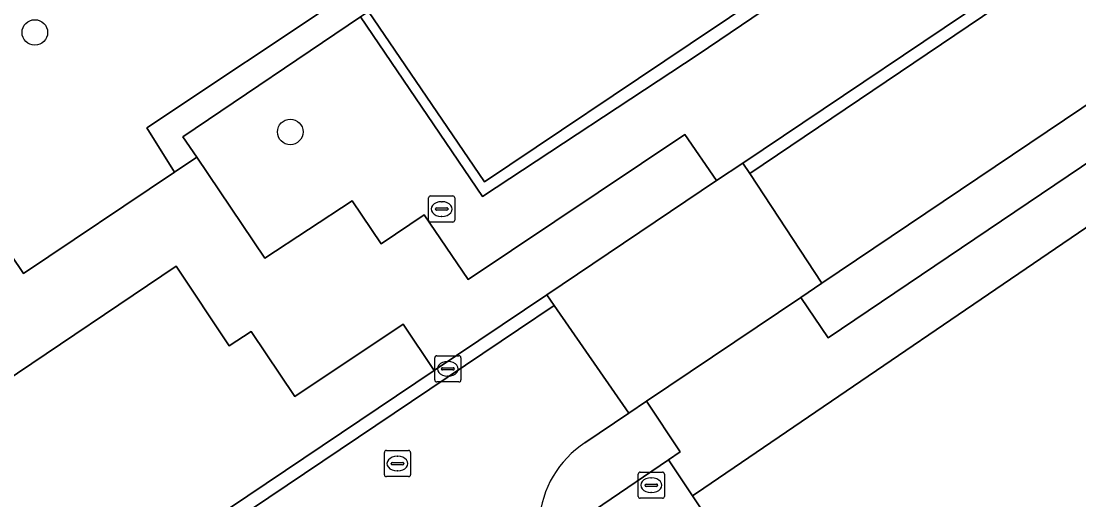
# Model space of a CAD drawing. Extents: x 158793 to 159888, y 384317 to 385256.
# Drawn here: x 159091.69 to 159132.16, y 384564.3 to 384582.61 of the extents above; entities that cross this region are included whole.
import ezdxf

# ---------------------------------------------------------------- set-up
doc = ezdxf.new("R2010")
doc.units = 0
for name, color, linetype in [('IMGEO_Berm_groen', 7, 'Continuous'), ('IMGEO_Boom', 7, 'Continuous'), ('IMGEO_Brandkraan', 7, 'Continuous'), ('IMGEO_Erf', 7, 'Continuous'), ('IMGEO_Groenvoorziening', 7, 'Continuous'), ('IMGEO_Haag', 7, 'Continuous'), ('IMGEO_Kolk', 7, 'Continuous'), ('IMGEO_Rijbaan_lokaal_open', 7, 'Continuous'), ('IMGEO_Rioolput', 7, 'Continuous'), ('IMGEO_Voetpad_gesloten', 7, 'Continuous'), ('IMGEO_Voetpad_open', 7, 'Continuous')]:
    doc.layers.add(name, color=color, linetype=linetype)

msp = doc.modelspace()

# ---------------------------------------------------------------- linework, layer by layer
at = {"layer": 'IMGEO_Berm_groen'}
msp.add_lwpolyline([(159145.803, 384586.282), (159144.836, 384587.745), (159122.32, 384572.583), (159121.518, 384572.043), (159122.57, 384570.491), (159138.377, 384581.17), (159138.32, 384581.256)], close=True, dxfattribs=at)
at = {"layer": 'IMGEO_Boom'}
for centre in [(159092.214, 384582.175), (159101.987, 384578.37)]:
    msp.add_circle(centre, 0.489, dxfattribs=at)
at = {"layer": 'IMGEO_Brandkraan'}
for p, q in [((159115.3, 384564.431), (159115.3, 384565.283)), ((159115.375, 384565.357), (159116.227, 384565.357)), ((159116.301, 384565.283), (159116.301, 384564.431)), ((159115.559, 384564.851), (159115.559, 384564.863)), ((159115.997, 384564.814), (159115.599, 384564.814)), ((159115.602, 384564.9), (159116, 384564.9)), ((159115.788, 384565.137), (159115.813, 384565.137)), ((159116.043, 384564.863), (159116.043, 384564.851)), ((159115.811, 384564.577), (159115.786, 384564.577)), ((159116.227, 384564.357), (159115.375, 384564.357))]:
    msp.add_line(p, q, dxfattribs=at)
for points in [[(159115.3, 384564.431), (159115.3, 384565.283)], [(159115.375, 384565.357), (159116.227, 384565.357)], [(159116.301, 384565.283), (159116.301, 384564.431)], [(159116.227, 384564.357), (159115.375, 384564.357)]]:
    msp.add_lwpolyline(points, dxfattribs=at)
for centre, radius, start, end in [((159115.377, 384565.281), 0.0765, 91.552, 178.448), ((159115.377, 384565.281), 0.0765, 91.552, 178.448), ((159116.225, 384565.281), 0.0765, 1.552, 88.448), ((159116.225, 384565.281), 0.0765, 1.552, 88.448), ((159115.599, 384564.86), 0.0403, 85.8775, 175.7526), ((159115.596, 384564.85), 0.0366, 178.938, 274.7102), ((159116, 384564.857), 0.043, 264.8664, 352.4533), ((159116.004, 384564.862), 0.0386, 1.7309, 96.639), ((159115.377, 384564.433), 0.0765, 181.552, 268.448), ((159115.377, 384564.433), 0.0765, 181.552, 268.448), ((159116.225, 384564.433), 0.0765, 271.552, 358.448), ((159116.225, 384564.433), 0.0765, 271.552, 358.448)]:
    msp.add_arc(centre, radius, start, end, dxfattribs=at)
for centre, major_axis, ratio, start_param, end_param in [((159115.787, 384564.857), (-0.387, 0.002), 0.722429, 4.712389, 7.853982), ((159115.812, 384564.857), (-0.39, 0.002), 0.717154, 1.570796, 4.712389)]:
    msp.add_ellipse(centre, major_axis=major_axis, ratio=ratio, start_param=start_param, end_param=end_param, dxfattribs=at)
at = {"layer": 'IMGEO_Erf'}
msp.add_lwpolyline([(159108.102, 384588.215), (159105.589, 384586.529), (159106.053, 384585.841), (159103.984, 384584.454), (159104.415, 384583.819), (159104.986, 384582.978), (159109.414, 384576.459), (159117.29, 384581.739), (159124.739, 384586.733), (159122.149, 384590.615), (159120.617, 384589.566), (159122.551, 384586.67), (159117, 384582.933), (159114.365, 384586.839), (159111, 384584.585), (159111.085, 384584.459), (159110.739, 384584.237)], close=True, dxfattribs=at)
at = {"layer": 'IMGEO_Groenvoorziening'}
for points in [[(159104.09, 384583.585), (159098.192, 384592.01), (159097.358, 384591.456), (159097.934, 384590.617), (159096.281, 384589.493), (159096.425, 384589.271), (159085.665, 384582.039), (159091.785, 384572.961), (159097.56, 384576.832), (159096.496, 384578.523)], [(159104.986, 384582.978), (159104.67, 384582.768), (159109.338, 384575.906), (159117.591, 384581.326), (159124.978, 384586.342), (159124.739, 384586.733), (159117.29, 384581.739), (159109.414, 384576.459)], [(159154.128, 384574.62), (159151.236, 384578.957), (159140.054, 384571.334), (159137.783, 384574.681), (159136.096, 384573.552), (159134.423, 384576.062), (159117.809, 384564.747), (159117.376, 384564.452), (159124.093, 384554.441)]]:
    msp.add_lwpolyline(points, close=True, dxfattribs=at)
for points in [[(159131.624, 384591.349), (159124.739, 384586.733), (159124.978, 384586.342), (159117.591, 384581.326), (159109.338, 384575.906), (159104.67, 384582.768), (159097.879, 384578.186), (159098.418, 384577.407), (159101.018, 384573.546), (159104.353, 384575.74), (159105.47, 384574.096), (159107.108, 384575.198), (159108.79, 384572.728), (159117.085, 384578.275), (159118.297, 384576.507), (159119.299, 384577.181), (159130.076, 384584.428)], [(159054.773, 384533.798), (159107.496, 384569.245), (159106.306, 384571.022), (159102.157, 384568.249), (159100.493, 384570.74), (159099.653, 384570.193), (159097.619, 384573.232), (159091.004, 384568.778), (159083.17, 384580.346), (159079.033, 384577.582), (159075.124, 384583.348), (159073.047, 384581.967), (159071.935, 384583.601)], [(159116.454, 384565.827), (159116.899, 384566.129), (159115.62, 384568.071), (159114.935, 384567.61), (159113.26, 384566.482)], [(159111.514, 384563.514), (159111.43, 384562.409), (159116.454, 384565.827)]]:
    msp.add_lwpolyline(points, dxfattribs=at)
msp.add_arc((159115.418, 384563.215), 3.915, 123.4428, 175.6228, dxfattribs=at)
at = {"layer": 'IMGEO_Haag'}
msp.add_lwpolyline([(159117.591, 384581.326), (159124.978, 384586.342), (159124.739, 384586.733), (159117.29, 384581.739), (159109.414, 384576.459), (159104.986, 384582.978), (159104.67, 384582.768), (159109.338, 384575.906)], close=True, dxfattribs=at)
at = {"layer": 'IMGEO_Kolk'}
for p, q in [((159107.515, 384568.882), (159107.515, 384569.734)), ((159107.59, 384569.808), (159108.442, 384569.808)), ((159108.516, 384569.734), (159108.516, 384568.882)), ((159107.774, 384569.302), (159107.774, 384569.314)), ((159108.212, 384569.265), (159107.814, 384569.265)), ((159107.817, 384569.351), (159108.215, 384569.351)), ((159108.003, 384569.588), (159108.028, 384569.588)), ((159108.258, 384569.314), (159108.258, 384569.302)), ((159108.026, 384569.028), (159108.001, 384569.028)), ((159108.442, 384568.808), (159107.59, 384568.808))]:
    msp.add_line(p, q, dxfattribs=at)
for points in [[(159107.515, 384568.882), (159107.515, 384569.734)], [(159107.59, 384569.808), (159108.442, 384569.808)], [(159108.516, 384569.734), (159108.516, 384568.882)], [(159108.442, 384568.808), (159107.59, 384568.808)]]:
    msp.add_lwpolyline(points, dxfattribs=at)
for centre, radius, start, end in [((159107.592, 384569.732), 0.0765, 91.552, 178.448), ((159107.592, 384569.732), 0.0765, 91.552, 178.448), ((159108.44, 384569.732), 0.0765, 1.552, 88.448), ((159108.44, 384569.732), 0.0765, 1.552, 88.448), ((159107.814, 384569.311), 0.0403, 85.8775, 175.7526), ((159107.811, 384569.301), 0.0366, 178.938, 274.7102), ((159108.215, 384569.308), 0.043, 264.8664, 352.4533), ((159108.219, 384569.313), 0.0386, 1.7309, 96.639), ((159107.592, 384568.884), 0.0765, 181.552, 268.448), ((159107.592, 384568.884), 0.0765, 181.552, 268.448), ((159108.44, 384568.884), 0.0765, 271.552, 358.448), ((159108.44, 384568.884), 0.0765, 271.552, 358.448)]:
    msp.add_arc(centre, radius, start, end, dxfattribs=at)
for centre, major_axis, ratio, start_param, end_param in [((159108.002, 384569.308), (-0.387, 0.002), 0.722429, 4.712389, 7.853982), ((159108.027, 384569.308), (-0.39, 0.002), 0.717154, 1.570796, 4.712389)]:
    msp.add_ellipse(centre, major_axis=major_axis, ratio=ratio, start_param=start_param, end_param=end_param, dxfattribs=at)
at = {"layer": 'IMGEO_Rijbaan_lokaal_open'}
for points in [[(159140.653, 384591.012), (159130.548, 384584.195), (159119.566, 384576.775), (159122.32, 384572.583), (159144.836, 384587.745), (159146.744, 384589.03), (159161.991, 384599.309), (159164.688, 384601.127), (159167.457, 384602.991), (159173.826, 384607.279)], [(159130.076, 384584.428), (159119.299, 384577.181), (159119.566, 384576.775), (159130.548, 384584.195)], [(159038.887, 384522.562), (159039.789, 384523.103), (159112.09, 384571.725), (159111.803, 384572.141), (159107.496, 384569.245), (159054.773, 384533.798), (159053.855, 384533.181), (159039.516, 384523.54), (159038.672, 384522.978)], [(159113.26, 384566.482), (159114.935, 384567.61), (159112.09, 384571.725), (159039.789, 384523.103), (159038.887, 384522.562), (159038.89, 384522.553), (159027.435, 384514.841), (159001.809, 384497.57), (159005.109, 384493.811), (159040.833, 384517.38), (159048.701, 384522.571), (159071.071, 384537.329)]]:
    msp.add_lwpolyline(points, dxfattribs=at)
msp.add_lwpolyline([(159119.566, 384576.775), (159119.299, 384577.181), (159118.297, 384576.507), (159111.803, 384572.141), (159112.09, 384571.725), (159114.935, 384567.61), (159115.62, 384568.071), (159121.518, 384572.043), (159122.32, 384572.583)], close=True, dxfattribs=at)
msp.add_arc((159115.418, 384563.215), 3.915, 123.4428, 175.6228, dxfattribs=at)
at = {"layer": 'IMGEO_Rioolput'}
for p, q in [((159107.28, 384574.995), (159107.28, 384575.847)), ((159107.355, 384575.921), (159108.207, 384575.921)), ((159108.281, 384575.847), (159108.281, 384574.995)), ((159107.539, 384575.415), (159107.539, 384575.427)), ((159107.977, 384575.378), (159107.579, 384575.378)), ((159107.582, 384575.464), (159107.98, 384575.464)), ((159107.768, 384575.701), (159107.793, 384575.701)), ((159108.023, 384575.427), (159108.023, 384575.415)), ((159108.207, 384574.921), (159107.355, 384574.921)), ((159107.791, 384575.141), (159107.766, 384575.141)), ((159105.588, 384565.259), (159105.588, 384566.111)), ((159105.663, 384566.185), (159106.515, 384566.185)), ((159106.589, 384566.111), (159106.589, 384565.259)), ((159105.847, 384565.679), (159105.847, 384565.691)), ((159106.285, 384565.642), (159105.887, 384565.642)), ((159105.89, 384565.728), (159106.288, 384565.728)), ((159106.076, 384565.965), (159106.101, 384565.965)), ((159106.331, 384565.691), (159106.331, 384565.679)), ((159106.099, 384565.405), (159106.074, 384565.405)), ((159106.515, 384565.185), (159105.663, 384565.185))]:
    msp.add_line(p, q, dxfattribs=at)
for points in [[(159107.28, 384574.995), (159107.28, 384575.847)], [(159107.355, 384575.921), (159108.207, 384575.921)], [(159108.281, 384575.847), (159108.281, 384574.995)], [(159108.207, 384574.921), (159107.355, 384574.921)], [(159105.588, 384565.259), (159105.588, 384566.111)], [(159105.663, 384566.185), (159106.515, 384566.185)], [(159106.589, 384566.111), (159106.589, 384565.259)], [(159106.515, 384565.185), (159105.663, 384565.185)]]:
    msp.add_lwpolyline(points, dxfattribs=at)
for centre, radius, start, end in [((159107.357, 384575.845), 0.0765, 91.552, 178.448), ((159107.357, 384575.845), 0.0765, 91.552, 178.448), ((159108.205, 384575.845), 0.0765, 1.552, 88.448), ((159108.205, 384575.845), 0.0765, 1.552, 88.448), ((159107.579, 384575.424), 0.0403, 85.8775, 175.7526), ((159107.576, 384575.414), 0.0366, 178.938, 274.7102), ((159107.98, 384575.421), 0.043, 264.8664, 352.4533), ((159107.984, 384575.426), 0.0386, 1.7309, 96.639), ((159107.357, 384574.997), 0.0765, 181.552, 268.448), ((159107.357, 384574.997), 0.0765, 181.552, 268.448), ((159108.205, 384574.997), 0.0765, 271.552, 358.448), ((159108.205, 384574.997), 0.0765, 271.552, 358.448), ((159105.665, 384566.109), 0.0765, 91.552, 178.448), ((159105.665, 384566.109), 0.0765, 91.552, 178.448), ((159106.513, 384566.109), 0.0765, 1.552, 88.448), ((159106.513, 384566.109), 0.0765, 1.552, 88.448), ((159105.887, 384565.688), 0.0403, 85.8775, 175.7526), ((159105.884, 384565.678), 0.0366, 178.938, 274.7102), ((159106.288, 384565.685), 0.043, 264.8664, 352.4533), ((159106.292, 384565.69), 0.0386, 1.7309, 96.639), ((159105.665, 384565.261), 0.0765, 181.552, 268.448), ((159105.665, 384565.261), 0.0765, 181.552, 268.448), ((159106.513, 384565.261), 0.0765, 271.552, 358.448), ((159106.513, 384565.261), 0.0765, 271.552, 358.448)]:
    msp.add_arc(centre, radius, start, end, dxfattribs=at)
for centre, major_axis, ratio, start_param, end_param in [((159107.767, 384575.421), (-0.387, 0.002), 0.722429, 4.712389, 7.853982), ((159107.792, 384575.421), (-0.39, 0.002), 0.717154, 1.570796, 4.712389), ((159106.075, 384565.685), (-0.387, 0.002), 0.722429, 4.712389, 7.853982), ((159106.1, 384565.685), (-0.39, 0.002), 0.717154, 1.570796, 4.712389)]:
    msp.add_ellipse(centre, major_axis=major_axis, ratio=ratio, start_param=start_param, end_param=end_param, dxfattribs=at)
at = {"layer": 'IMGEO_Voetpad_gesloten'}
for points in [[(159091.004, 384568.778), (159097.619, 384573.232), (159099.653, 384570.193), (159100.493, 384570.74), (159102.157, 384568.249), (159106.306, 384571.022), (159107.496, 384569.245), (159111.803, 384572.141), (159118.297, 384576.507), (159117.085, 384578.275), (159108.79, 384572.728), (159107.108, 384575.198), (159105.47, 384574.096), (159104.353, 384575.74), (159101.018, 384573.546), (159098.418, 384577.407), (159097.56, 384576.832), (159091.785, 384572.961), (159085.665, 384582.039)], [(159138.377, 384581.17), (159122.57, 384570.491), (159121.518, 384572.043), (159115.62, 384568.071), (159116.899, 384566.129), (159116.454, 384565.827), (159117.376, 384564.452), (159117.809, 384564.747), (159134.423, 384576.062)]]:
    msp.add_lwpolyline(points, dxfattribs=at)
at = {"layer": 'IMGEO_Voetpad_open'}
msp.add_lwpolyline([(159104.67, 384582.768), (159104.986, 384582.978), (159104.415, 384583.819), (159104.09, 384583.585), (159096.496, 384578.523), (159097.56, 384576.832), (159098.418, 384577.407), (159097.879, 384578.186)], close=True, dxfattribs=at)
msp.add_lwpolyline([(159177.742, 384561.091), (159194.721, 384572.428), (159194.349, 384572.964), (159193.8, 384573.756), (159193.655, 384573.965), (159190.856, 384572.121), (159189.399, 384571.161), (159176.47, 384562.598), (159175.007, 384561.62), (159171.232, 384567.261), (159162.529, 384580.264), (159155.852, 384575.778), (159154.128, 384574.62), (159124.093, 384554.441), (159117.376, 384564.452), (159116.454, 384565.827), (159111.43, 384562.409)], dxfattribs=at)

doc.saveas('drawing.dxf')
